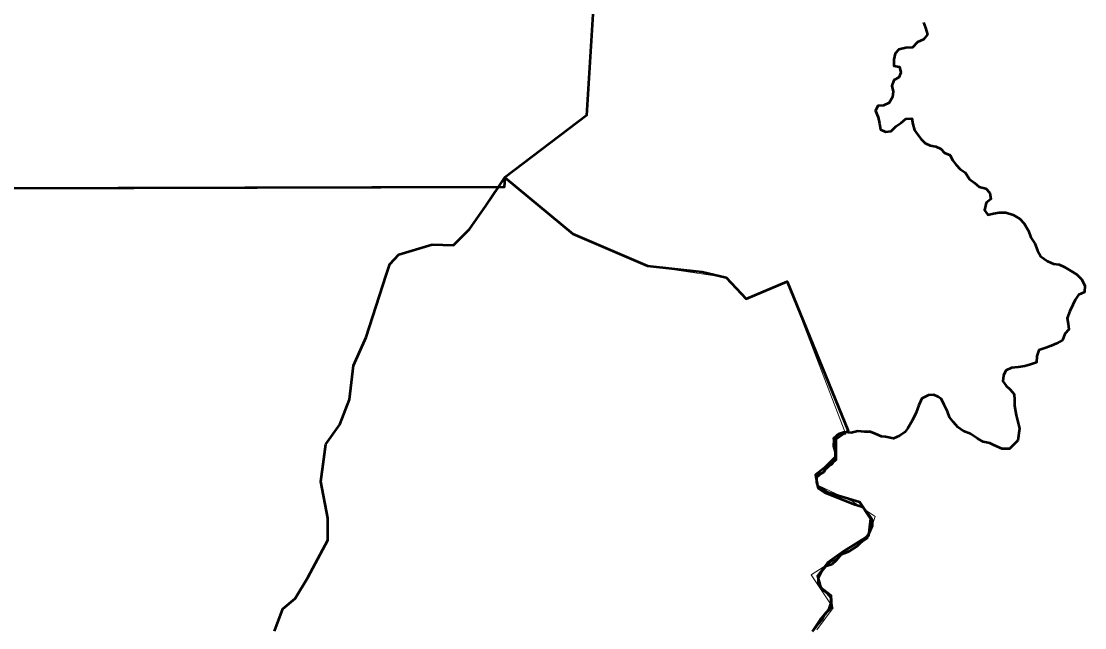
# Model space of a CAD drawing. Extents: x 553962 to 842807, y 8883888 to 9032388.
# Drawn here: x 816712 to 817679, y 9015194 to 9015746 of the extents above; entities that cross this region are included whole.
import ezdxf

# ---------------------------------------------------------------- set-up
doc = ezdxf.new("R2010")
doc.units = 0
doc.header["$LTSCALE"] = 200
doc.layers.add('1', color=7, linetype='Continuous', lineweight=13)

msp = doc.modelspace()

# ---------------------------------------------------------------- linework, layer by layer
at = {"layer": '1', "lineweight": 53}
for points in [[(817232, 9015756.8), (817226, 9015659.9), (817151.9, 9015603.4), (817151.1, 9015594.8), (816252.8, 9015592.2)], [(817232, 9015756.8), (817226, 9015659.9), (817151.9, 9015603.4), (817151.1, 9015594.8), (816252.8, 9015592.2)], [(817532.4, 9015744.3), (817534.2, 9015739.6), (817536.2, 9015733.5), (817532.6, 9015728.9), (817527, 9015726.4), (817522.4, 9015721.8), (817516.3, 9015721.3), (817510.2, 9015719.9), (817506.6, 9015716.3), (817505.5, 9015710.7), (817505.5, 9015705.1), (817510.6, 9015704.1), (817512, 9015699), (817510, 9015694.4), (817505.4, 9015691.9), (817503.8, 9015686.8), (817504.8, 9015681.7), (817504.3, 9015676.6), (817501.2, 9015671.5), (817496.1, 9015669), (817491, 9015668.5), (817488.9, 9015664), (817491.4, 9015658.3), (817492.4, 9015652.7), (817493.4, 9015647.1), (817497.9, 9015645.1), (817503, 9015645.5), (817507.6, 9015650.1), (817512.2, 9015653.1), (817516.3, 9015656.7), (817521.9, 9015657.1), (817522.9, 9015652), (817524.4, 9015646.4), (817527.4, 9015642.3), (817530.4, 9015638.2), (817534, 9015634.6), (817538.5, 9015632.6), (817543.6, 9015631.5), (817548.2, 9015629.5), (817551.7, 9015625.9), (817556.8, 9015623.8), (817558.8, 9015619.2), (817562.3, 9015615.1), (817565.9, 9015611), (817570.4, 9015607.9), (817574.4, 9015601.8), (817579, 9015598.7), (817583, 9015595.1), (817589.1, 9015593.5), (817592.7, 9015589.4), (817593.7, 9015583.8), (817589.6, 9015580.3), (817588, 9015573.7), (817591, 9015569.6), (817596.1, 9015570.6), (817601.2, 9015571.6), (817607.3, 9015571.5), (817613.9, 9015569.4), (817620, 9015565.8), (817624, 9015561.7), (817628, 9015555.1), (817630, 9015549), (817633.6, 9015543.3), (817636.1, 9015537.2), (817639.1, 9015531.6)], [(817532.4, 9015744.3), (817534.2, 9015739.6), (817536.2, 9015733.5), (817532.6, 9015728.9), (817527, 9015726.4), (817522.4, 9015721.8), (817516.3, 9015721.3), (817510.2, 9015719.9), (817506.6, 9015716.3), (817505.5, 9015710.7), (817505.5, 9015705.1), (817510.6, 9015704.1), (817512, 9015699), (817510, 9015694.4), (817505.4, 9015691.9), (817503.8, 9015686.8), (817504.8, 9015681.7), (817504.3, 9015676.6), (817501.2, 9015671.5), (817496.1, 9015669), (817491, 9015668.5), (817488.9, 9015664), (817491.4, 9015658.3), (817492.4, 9015652.7), (817493.4, 9015647.1), (817497.9, 9015645.1), (817503, 9015645.5), (817507.6, 9015650.1), (817512.2, 9015653.1), (817516.3, 9015656.7), (817521.9, 9015657.1), (817522.9, 9015652), (817524.4, 9015646.4), (817527.4, 9015642.3), (817530.4, 9015638.2), (817534, 9015634.6), (817538.5, 9015632.6), (817543.6, 9015631.5), (817548.2, 9015629.5), (817551.7, 9015625.9), (817556.8, 9015623.8), (817558.8, 9015619.2), (817562.3, 9015615.1), (817565.9, 9015611), (817570.4, 9015607.9), (817574.4, 9015601.8), (817579, 9015598.7), (817583, 9015595.1), (817589.1, 9015593.5), (817592.7, 9015589.4), (817593.7, 9015583.8), (817589.6, 9015580.3), (817588, 9015573.7), (817591, 9015569.6), (817596.1, 9015570.6), (817601.2, 9015571.6), (817607.3, 9015571.5), (817613.9, 9015569.4), (817620, 9015565.8), (817624, 9015561.7), (817628, 9015555.1), (817630, 9015549), (817633.6, 9015543.3), (817636.1, 9015537.2), (817639.1, 9015531.6)], [(816942.4, 9015190.8), (816949.9, 9015211.3), (816961, 9015220.6), (816972.7, 9015239.8), (816990.8, 9015273.7), (816990.7, 9015293.7), (816984.3, 9015327), (816987.2, 9015347.4), (816989, 9015360.8), (817001.8, 9015378.9), (817010.5, 9015401.6), (817014, 9015432.5), (817025.7, 9015458.2), (817043.7, 9015514.6), (817047.2, 9015524.5), (817055.4, 9015533.3), (817085.7, 9015542.6), (817105, 9015542), (817119.5, 9015556.6), (817134.5, 9015577.8), (817151.9, 9015603.4), (817213.7, 9015552.2), (817281.6, 9015523), (817331.1, 9015517.7), (817353.1, 9015512.4), (817371.3, 9015493.1), (817408.6, 9015508.9), (817463.9, 9015373.2), (817452.3, 9015365), (817452.3, 9015349.2), (817442.4, 9015339.3), (817434.2, 9015332.9), (817436, 9015323), (817445.3, 9015317.2), (817474.4, 9015308.4), (817484.3, 9015293.2), (817482.6, 9015277.5), (817459.9, 9015263.5), (817445.3, 9015253), (817436, 9015241.3), (817438.9, 9015230.8), (817448.1, 9015223.6), (817448.7, 9015212.6), (817438.4, 9015201.6), (817431.3, 9015190.7)], [(816942.4, 9015190.8), (816949.9, 9015211.3), (816961, 9015220.6), (816972.7, 9015239.8), (816990.8, 9015273.7), (816990.7, 9015293.7), (816984.3, 9015327), (816987.2, 9015347.4), (816989, 9015360.8), (817001.8, 9015378.9), (817010.5, 9015401.6), (817014, 9015432.5), (817025.7, 9015458.2), (817043.7, 9015514.6), (817047.2, 9015524.5), (817055.4, 9015533.3), (817085.7, 9015542.6), (817105, 9015542), (817119.5, 9015556.6), (817134.5, 9015577.8), (817151.9, 9015603.4), (817213.7, 9015552.2), (817281.6, 9015523), (817331.1, 9015517.7), (817353.1, 9015512.4), (817371.3, 9015493.1), (817408.6, 9015508.9), (817463.9, 9015373.2), (817452.3, 9015365), (817452.3, 9015349.2), (817442.4, 9015339.3), (817434.2, 9015332.9), (817436, 9015323), (817445.3, 9015317.2), (817474.4, 9015308.4), (817484.3, 9015293.2), (817482.6, 9015277.5), (817459.9, 9015263.5), (817445.3, 9015253), (817436, 9015241.3), (817438.9, 9015230.8), (817448.1, 9015223.6), (817448.7, 9015212.6), (817438.4, 9015201.6), (817431.3, 9015190.7)], [(816942.4, 9015190.8), (816949.9, 9015211.3), (816961, 9015220.6), (816972.7, 9015239.8), (816990.8, 9015273.7), (816990.7, 9015293.7), (816984.3, 9015327), (816987.2, 9015347.4), (816989, 9015360.8), (817001.8, 9015378.9), (817010.5, 9015401.6), (817014, 9015432.5), (817025.7, 9015458.2), (817043.7, 9015514.6), (817047.2, 9015524.5), (817055.4, 9015533.3), (817085.7, 9015542.6), (817105, 9015542), (817119.5, 9015556.6), (817134.5, 9015577.8), (817146.1, 9015594.8), (815761.5, 9015590.9)], [(816942.4, 9015190.8), (816949.9, 9015211.3), (816961, 9015220.6), (816972.7, 9015239.8), (816990.8, 9015273.7), (816990.7, 9015293.7), (816984.3, 9015327), (816987.2, 9015347.4), (816989, 9015360.8), (817001.8, 9015378.9), (817010.5, 9015401.6), (817014, 9015432.5), (817025.7, 9015458.2), (817043.7, 9015514.6), (817047.2, 9015524.5), (817055.4, 9015533.3), (817085.7, 9015542.6), (817105, 9015542), (817119.5, 9015556.6), (817134.5, 9015577.8), (817146.1, 9015594.8), (815761.5, 9015590.9)], [(817639.1, 9015531.6), (817645.1, 9015527.5), (817650.7, 9015524.9), (817655.8, 9015524.3), (817660.4, 9015522.3), (817666.4, 9015518.7), (817672, 9015515.1), (817676.1, 9015511), (817679.1, 9015505.3), (817679, 9015499.2), (817673.4, 9015496.7), (817670.3, 9015492.2), (817668.3, 9015487.6), (817665.7, 9015482), (817663.1, 9015475.4), (817664.1, 9015470.3), (817664.6, 9015465.2), (817661, 9015461.2), (817658.9, 9015455.6), (817653.3, 9015452.5), (817648.7, 9015450.5), (817643.6, 9015448.5), (817637.5, 9015446.5), (817635.4, 9015440.9), (817635.3, 9015435.3), (817629.7, 9015433.3), (817624.6, 9015431.8), (817618.5, 9015430.9), (817612.4, 9015430.4), (817607.3, 9015427.9), (817605.3, 9015423.3), (817604.7, 9015418.2), (817607.7, 9015414.1), (817611.3, 9015410.5), (817614.8, 9015406.4), (817615.3, 9015401.3), (817615.2, 9015395.7)], [(817639.1, 9015531.6), (817645.1, 9015527.5), (817650.7, 9015524.9), (817655.8, 9015524.3), (817660.4, 9015522.3), (817666.4, 9015518.7), (817672, 9015515.1), (817676.1, 9015511), (817679.1, 9015505.3), (817679, 9015499.2), (817673.4, 9015496.7), (817670.3, 9015492.2), (817668.3, 9015487.6), (817665.7, 9015482), (817663.1, 9015475.4), (817664.1, 9015470.3), (817664.6, 9015465.2), (817661, 9015461.2), (817658.9, 9015455.6), (817653.3, 9015452.5), (817648.7, 9015450.5), (817643.6, 9015448.5), (817637.5, 9015446.5), (817635.4, 9015440.9), (817635.3, 9015435.3), (817629.7, 9015433.3), (817624.6, 9015431.8), (817618.5, 9015430.9), (817612.4, 9015430.4), (817607.3, 9015427.9), (817605.3, 9015423.3), (817604.7, 9015418.2), (817607.7, 9015414.1), (817611.3, 9015410.5), (817614.8, 9015406.4), (817615.3, 9015401.3), (817615.2, 9015395.7)], [(817615.2, 9015395.7), (817616.7, 9015387.2), (817616.7, 9015387.2), (817619.8, 9015375.1), (817618.2, 9015364.4), (817610.6, 9015356.8), (817604, 9015356.8), (817596.4, 9015360.1), (817592.7, 9015361.7), (817586.6, 9015362.9), (817581.7, 9015366.2), (817575.1, 9015370.3), (817569, 9015372.8), (817563.8, 9015376.5), (817559.7, 9015380.8), (817556.2, 9015385.4), (817554.2, 9015390.5), (817551.2, 9015396.7), (817548.7, 9015401.8), (817545.8, 9015404), (817541.8, 9015405.7), (817537, 9015405.4), (817530.9, 9015402.4), (817528.3, 9015396.4), (817525.9, 9015389.8), (817522.1, 9015382.2), (817518.3, 9015375.6), (817515.5, 9015371.8), (817510.7, 9015368.4), (817505.1, 9015366.1), (817498, 9015367.5), (817494.2, 9015368), (817489.4, 9015369.9), (817484.4, 9015372.1), (817478.8, 9015372.2), (817472.7, 9015372.7), (817466.7, 9015371.3), (817460.5, 9015371.8), (817455.3, 9015369.9), (817450.6, 9015366.1), (817450.8, 9015365.2), (817450.7, 9015359.1), (817452.2, 9015354), (817452.2, 9015347.4), (817449.1, 9015342.8), (817444, 9015339.8), (817441.7, 9015335.5), (817435.2, 9015331.8), (817435.2, 9015331.8), (817435.2, 9015326.5), (817436.7, 9015321), (817442.8, 9015316.9), (817469.2, 9015306.5), (817477.1, 9015303.9), (817482.8, 9015296.8), (817485.6, 9015292.6), (817485.9, 9015286.6), (817483.2, 9015280.4), (817479.1, 9015274.9), (817472.2, 9015268.1), (817464.7, 9015263.2), (817461.2, 9015261.9), (817457.7, 9015260.7), (817453, 9015255.2), (817449, 9015251.6)], [(817615.2, 9015395.7), (817616.7, 9015387.2), (817616.7, 9015387.2), (817619.8, 9015375.1), (817618.2, 9015364.4), (817610.6, 9015356.8), (817604, 9015356.8), (817596.4, 9015360.1), (817592.7, 9015361.7), (817586.6, 9015362.9), (817581.7, 9015366.2), (817575.1, 9015370.3), (817569, 9015372.8), (817563.8, 9015376.5), (817559.7, 9015380.8), (817556.2, 9015385.4), (817554.2, 9015390.5), (817551.2, 9015396.7), (817548.7, 9015401.8), (817545.8, 9015404), (817541.8, 9015405.7), (817537, 9015405.4), (817530.9, 9015402.4), (817528.3, 9015396.4), (817525.9, 9015389.8), (817522.1, 9015382.2), (817518.3, 9015375.6), (817515.5, 9015371.8), (817510.7, 9015368.4), (817505.1, 9015366.1), (817498, 9015367.5), (817494.2, 9015368), (817489.4, 9015369.9), (817484.4, 9015372.1), (817478.8, 9015372.2), (817472.7, 9015372.7), (817466.7, 9015371.3), (817460.5, 9015371.8), (817455.3, 9015369.9), (817450.6, 9015366.1), (817450.8, 9015365.2), (817450.7, 9015359.1), (817452.2, 9015354), (817452.2, 9015347.4), (817449.1, 9015342.8), (817444, 9015339.8), (817441.7, 9015335.5), (817435.2, 9015331.8), (817435.2, 9015331.8), (817435.2, 9015326.5), (817436.7, 9015321), (817442.8, 9015316.9), (817469.2, 9015306.5), (817477.1, 9015303.9), (817482.8, 9015296.8), (817485.6, 9015292.6), (817485.9, 9015286.6), (817483.2, 9015280.4), (817479.1, 9015274.9), (817472.2, 9015268.1), (817464.7, 9015263.2), (817461.2, 9015261.9), (817457.7, 9015260.7), (817453, 9015255.2), (817449, 9015251.6)], [(817449, 9015251.6), (817443.3, 9015249.6), (817439.8, 9015245.1), (817436.7, 9015239.5), (817436.6, 9015234.4), (817440.7, 9015228.8), (817444.7, 9015225.7), (817448.2, 9015221.6), (817448.2, 9015216.5), (817446.1, 9015210.4), (817442, 9015205.8), (817440, 9015201.2), (817436.4, 9015197.2), (817432.3, 9015192.1)], [(817449, 9015251.6), (817443.3, 9015249.6), (817439.8, 9015245.1), (817436.7, 9015239.5), (817436.6, 9015234.4), (817440.7, 9015228.8), (817444.7, 9015225.7), (817448.2, 9015221.6), (817448.2, 9015216.5), (817446.1, 9015210.4), (817442, 9015205.8), (817440, 9015201.2), (817436.4, 9015197.2), (817432.3, 9015192.1)]]:
    msp.add_lwpolyline(points, dxfattribs=at)
at = {"layer": '1'}
msp.add_lwpolyline([(817232, 9015756.8), (817226, 9015659.9), (817151.9, 9015603.4), (817213.7, 9015552.2), (817247.7, 9015537.6), (817281.6, 9015523), (817353.1, 9015512.4), (817371.3, 9015493.1), (817408.6, 9015508.9), (817462, 9015369.9), (817453.7, 9015369.9), (817453.7, 9015346.7), (817435.4, 9015330.1), (817437.1, 9015323.4), (817468.6, 9015308.5), (817488.6, 9015295.2), (817481.9, 9015275.2), (817430.4, 9015242), (817450.4, 9015212.1), (817435.4, 9015192.1)], dxfattribs=at)

doc.saveas('drawing.dxf')
